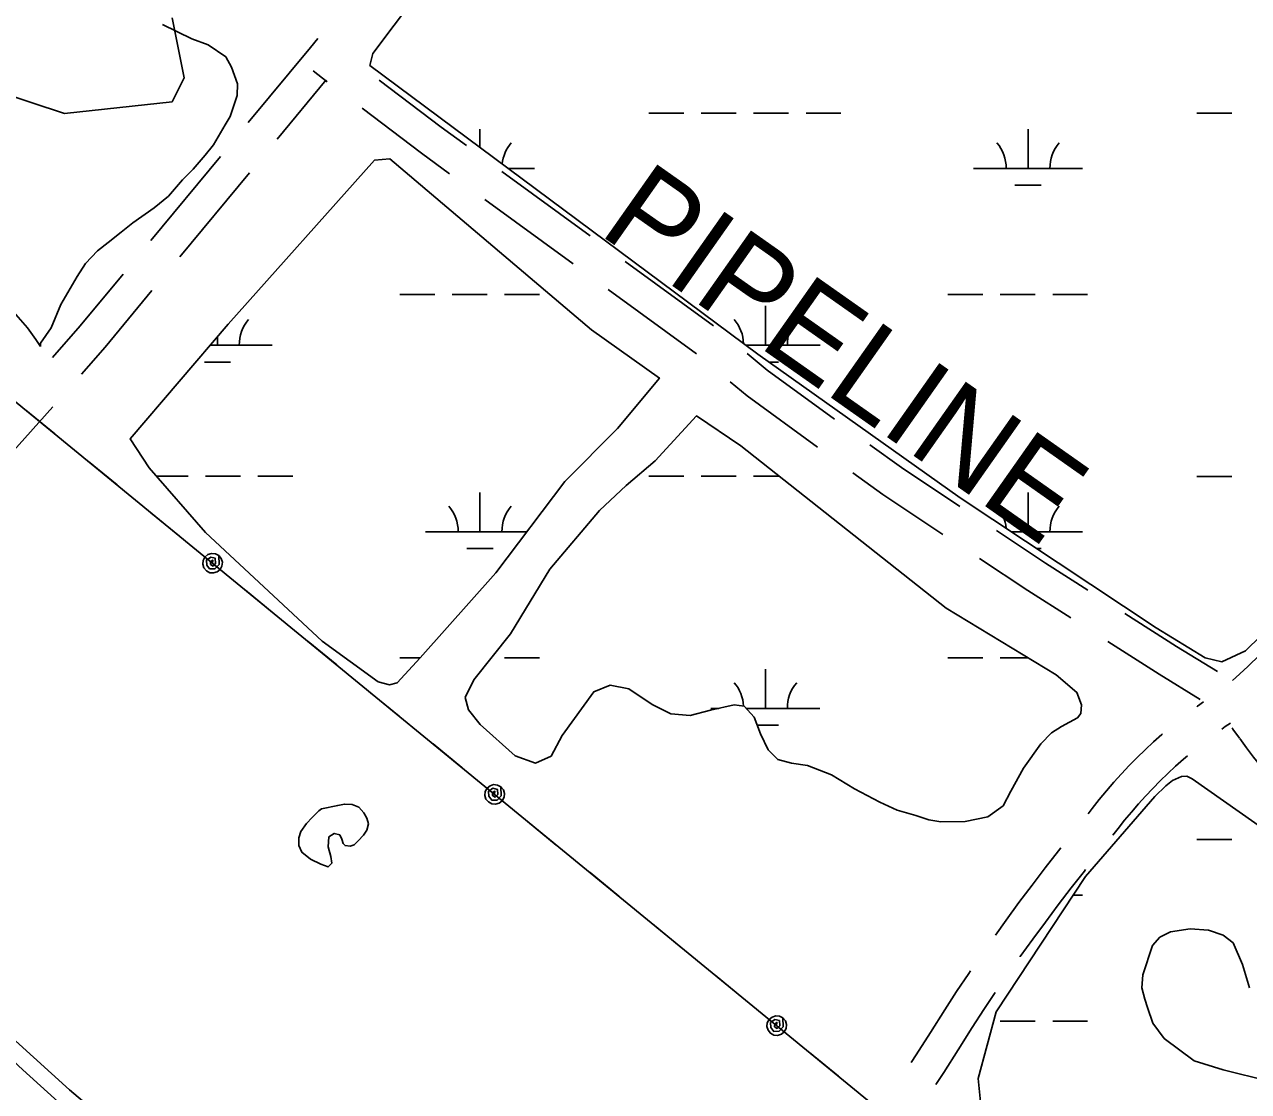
# Model space of a CAD drawing. Extents: x 3535183 to 3573198, y 534952 to 560562.
# Drawn here: x 3568705 to 3569826, y 556902 to 557879 of the extents above; entities that cross this region are included whole.
import ezdxf

# ---------------------------------------------------------------- set-up
doc = ezdxf.new("R2010")
doc.units = 0
for name, color, linetype in [('V-ROAD-CNTR', 7, 'Continuous'), ('V-SITE-VEGE', 7, 'Continuous'), ('V-TOPO-SHOR', 7, 'Continuous'), ('V-UTIL-IDEN', 7, 'Continuous'), ('V-UTIL-LINE', 7, 'Continuous'), ('V-WETL-SWMP', 7, 'Continuous')]:
    doc.layers.add(name, color=color, linetype=linetype)

msp = doc.modelspace()

# ---------------------------------------------------------------- linework, layer by layer
at = {"layer": 'V-ROAD-CNTR'}
for p, q in [((3568982.6, 557826.7), (3568969.6, 557836.6)), ((3568820.9, 557681.4), (3568884.7, 557758.4)), ((3568847.5, 557666.4), (3568911.2, 557743.4)), ((3569223.2, 557685.7), (3569142.4, 557744.7)), ((3569207.6, 557660), (3569126.8, 557719)), ((3569336.3, 557603.2), (3569255.5, 557662.2)), ((3569320.6, 557577.5), (3569239.9, 557636.4)), ((3568664.4, 557454.6), (3568731.2, 557529))]:
    msp.add_line(p, q, dxfattribs=at)
for points in [[(3568910.2, 557789.3), (3568967.1, 557858.1), (3568973.9, 557866.3)], [(3568936.7, 557774.3), (3568981.6, 557828.5)], [(3569110.1, 557768.3), (3569086.8, 557785.3), (3569030.1, 557828.3)], [(3569094.5, 557742.5), (3569068.9, 557761.2), (3569014.5, 557802.5)], [(3568731, 557574.2), (3568756.3, 557603.2), (3568795.5, 557650.6)], [(3568757.6, 557559.1), (3568779.1, 557583.7), (3568822, 557635.6)], [(3569447.1, 557517.9), (3569385.4, 557562.7), (3569367.2, 557577.9)], [(3569431.5, 557492.1), (3569367, 557539), (3569351.4, 557552)], [(3569562, 557437.9), (3569508.3, 557473.5), (3569479.5, 557494.3)], [(3569546.4, 557412.2), (3569491.2, 557448.8), (3569463.9, 557468.6)], [(3569679.2, 557361.3), (3569640.4, 557386), (3569595.4, 557415.8)], [(3569663.6, 557335.7), (3569624.1, 557360.9), (3569579.8, 557390.2)], [(3569797.7, 557286.8), (3569760.4, 557309.7), (3569712.9, 557339.8)], [(3569811.7, 557278.5), (3569814.5, 557281.1), (3569825.7, 557291.4), (3569836.7, 557301.9), (3569847.6, 557312.6), (3569854.4, 557319.5)], [(3569782.1, 557261.2), (3569744.5, 557284.2), (3569697.4, 557314.2)], [(3569778.8, 557254.4), (3569779.4, 557254.9), (3569784.9, 557258.8)], [(3569801.8, 557234), (3569805, 557236.3), (3569809.7, 557239.5)], [(3569679.4, 557156.5), (3569683.1, 557161.3), (3569689.5, 557169.4), (3569696.1, 557177.4), (3569702.9, 557185.3), (3569709.8, 557192.9), (3569716.9, 557200.5), (3569724.2, 557207.9), (3569731.7, 557215.1), (3569739.3, 557222.2), (3569747, 557229.1), (3569747.5, 557229.5)], [(3569818, 557225.5), (3569812, 557234), (3569811.3, 557235.2)], [(3569875.4, 557158.2), (3569872.8, 557160.7), (3569865.4, 557168.3), (3569858.1, 557176), (3569851, 557183.9), (3569844.1, 557191.9), (3569837.4, 557200.1), (3569830.8, 557208.4), (3569824.3, 557216.8), (3569818.2, 557225.2)], [(3569702.1, 557136.7), (3569706.8, 557142.9), (3569712.8, 557150.5), (3569719, 557158), (3569725.4, 557165.4), (3569731.9, 557172.6), (3569738.5, 557179.7), (3569745.4, 557186.6), (3569752.3, 557193.4), (3569759.5, 557200), (3569766.7, 557206.4), (3569770.3, 557209.5)], [(3569594.4, 557045.3), (3569604.3, 557059.1), (3569616, 557075.1), (3569628, 557091.1), (3569640.1, 557106.9), (3569652.3, 557122.6), (3569654.4, 557125.3)], [(3569617.1, 557025.4), (3569617.2, 557025.6), (3569628.6, 557041.5), (3569640.2, 557057.3), (3569651.9, 557073), (3569663.8, 557088.6), (3569675.9, 557104), (3569677, 557105.5)], [(3569517.2, 556928.6), (3569522, 556935.8), (3569535, 556956.2), (3569548, 556976.9), (3569558.9, 556993.6), (3569570, 557010.2), (3569571.6, 557012.5)], [(3569540, 556908.6), (3569547.2, 556919.5), (3569560.4, 556940.2), (3569573.2, 556960.7), (3569583.9, 556977.1), (3569594.3, 556992.6)]]:
    msp.add_lwpolyline(points, dxfattribs=at)
at = {"layer": 'V-SITE-VEGE'}
for p, q in [((3568831.7, 557879.2), (3568858.5, 557866.1)), ((3568858.5, 557866.1), (3568873.6, 557860.6)), ((3568873.6, 557860.6), (3568889.6, 557849.7)), ((3568889.6, 557849.7), (3568894.9, 557840)), ((3568894.9, 557840), (3568900.2, 557824.9)), ((3568900.2, 557824.9), (3568900.1, 557814.1)), ((3568900.1, 557814.1), (3568893.5, 557794.8)), ((3568889.1, 557787.3), (3568878.2, 557769.1)), ((3568893.5, 557794.8), (3568889.1, 557787.3)), ((3568878.2, 557769.1), (3568870.6, 557759.5)), ((3568870.6, 557759.5), (3568859.8, 557746.7)), ((3568859.8, 557746.7), (3568850, 557737)), ((3568850, 557737), (3568837, 557722.1)), ((3568837, 557722.1), (3568824, 557711.4)), ((3568824, 557711.4), (3568804.6, 557697.6)), ((3568804.6, 557697.6), (3568793.7, 557689.1)), ((3568793.7, 557689.1), (3568781.8, 557679.5)), ((3568781.8, 557679.5), (3568772.1, 557672)), ((3568772.1, 557672), (3568761.2, 557660.3)), ((3568761.2, 557660.3), (3568753.6, 557648.5)), ((3568753.6, 557648.5), (3568738.4, 557622.8)), ((3568708.1, 557601.5), (3568691, 557621)), ((3568738.4, 557622.8), (3568729.6, 557601.3)), ((3568715.5, 557590.7), (3568708.1, 557601.5)), ((3568729.6, 557601.3), (3568719.8, 557587.4)), ((3568719.8, 557584.2), (3568715.5, 557590.7)), ((3568719.8, 557587.4), (3568719.8, 557584.2))]:
    msp.add_line(p, q, dxfattribs=at)
at = {"layer": 'V-TOPO-SHOR'}
for points in [[(3569190.8, 556522.6), (3569178.4, 556525.5), (3568914.1, 556740.6), (3568806.8, 556828.6), (3568703.6, 556922), (3568676.1, 556947.2), (3568672, 556951.3), (3568669.3, 556958.3), (3568665.2, 556974.9), (3568665.3, 556991.5), (3568661.2, 556999.9), (3568653, 557004.1), (3568647.4, 557002.7), (3568626.5, 556987.7), (3568619.6, 556986.3), (3568614.1, 556987.7), (3568453.1, 557121.8), (3568454.5, 557128.7)], [(3569190.8, 556522.6), (3569184, 556536.5), (3568897.8, 556775.3), (3568746.4, 556903.7), (3568696.9, 556948.4), (3568684.5, 556962.3), (3568677.8, 556992.8), (3568675.1, 557008.1), (3568668.3, 557013.7), (3568658.6, 557012.4), (3568636.4, 557005.6), (3568625.3, 557002.9), (3568607.3, 557009.9), (3568464.2, 557128.6), (3568454.5, 557128.7)]]:
    msp.add_lwpolyline(points, dxfattribs=at)
at = {"layer": 'V-UTIL-LINE'}
for points in [[(3567213.8, 558749.3), (3570902.8, 555726)], [(3568706.6, 557525.9), (3568732.9, 557504.4)], [(3568763.8, 557479), (3568790.1, 557457.5)], [(3568821, 557432.1), (3568847.3, 557410.6)], [(3568877.5, 557385.8), (3568877.7, 557388.7), (3568875.7, 557387.5), (3568875.6, 557384.8), (3568878, 557383.2), (3568880.3, 557385.7), (3568880, 557390.4), (3568875.8, 557391.5), (3568871.9, 557388.7), (3568872.1, 557384.1), (3568874.8, 557380.6), (3568879.7, 557380.6), (3568883.4, 557384.6), (3568883.2, 557392.8), (3568880.1, 557394.4), (3568876.6, 557394.8), (3568873.2, 557393.8), (3568870.5, 557391.5), (3568868.9, 557388.4), (3568868.5, 557384.9), (3568869.6, 557381.6), (3568871.8, 557378.9), (3568874.9, 557377.2), (3568878.4, 557376.9), (3568881.7, 557377.9), (3568884.5, 557380.1), (3568886.1, 557383.2), (3568886.5, 557386.7), (3568885.4, 557390.1), (3568883.2, 557392.8)], [(3568907.7, 557361.1), (3568934, 557339.6)], [(3568964.9, 557314.2), (3568991.2, 557292.7)], [(3569022.1, 557267.3), (3569048.4, 557245.7)], [(3569079.4, 557220.4), (3569105.7, 557198.8)], [(3569135.8, 557174.1), (3569136.1, 557177), (3569134, 557175.8), (3569133.9, 557173.1), (3569136.3, 557171.5), (3569138.6, 557174), (3569138.3, 557178.7), (3569134.1, 557179.8), (3569130.2, 557176.9), (3569130.4, 557172.4), (3569133.2, 557168.9), (3569138, 557168.9), (3569141.7, 557172.9), (3569141.5, 557181.1), (3569138.4, 557182.7), (3569134.9, 557183.1), (3569131.6, 557182), (3569128.9, 557179.8), (3569127.2, 557176.7), (3569126.9, 557173.2), (3569127.9, 557169.9), (3569130.1, 557167.2), (3569133.2, 557165.5), (3569136.7, 557165.2), (3569140.1, 557166.2), (3569142.8, 557168.4), (3569144.4, 557171.5), (3569144.8, 557175), (3569143.8, 557178.4), (3569141.5, 557181.1)], [(3569166, 557149.4), (3569192.3, 557127.8)], [(3569223.2, 557102.5), (3569249.5, 557080.9)], [(3569280.5, 557055.6), (3569306.8, 557034)], [(3569337.7, 557008.7), (3569364, 556987.1)], [(3569394.1, 556962.4), (3569394.4, 556965.3), (3569392.4, 556964.1), (3569392.2, 556961.4), (3569394.7, 556959.8), (3569397, 556962.3), (3569396.6, 556967), (3569392.5, 556968), (3569388.5, 556965.2), (3569388.7, 556960.7), (3569391.5, 556957.1), (3569396.3, 556957.2), (3569400, 556961.2), (3569399.9, 556969.4), (3569396.8, 556971), (3569393.3, 556971.4), (3569389.9, 556970.3), (3569387.2, 556968.1), (3569385.5, 556965), (3569385.2, 556961.5), (3569386.2, 556958.2), (3569388.4, 556955.4), (3569391.5, 556953.8), (3569395, 556953.4), (3569398.4, 556954.5), (3569401.1, 556956.7), (3569402.8, 556959.8), (3569403.1, 556963.3), (3569402.1, 556966.7), (3569399.9, 556969.4)], [(3569424.3, 556937.7), (3569450.6, 556916.1)]]:
    msp.add_lwpolyline(points, dxfattribs=at)
at = {"layer": 'V-WETL-SWMP'}
for p, q in [((3569024.2, 557852.7), (3569477.2, 558454.6)), ((3568840.5, 557885.2), (3568851.5, 557830.4)), ((3569021.4, 557841.6), (3569024.2, 557852.7)), ((3569376.8, 557577.4), (3569021.4, 557841.6)), ((3568741.9, 557797.6), (3568643.3, 557830.4)), ((3568851.5, 557830.4), (3568840.5, 557808.5)), ((3568840.5, 557808.5), (3568741.9, 557797.6)), ((3569277, 557798.1), (3569309, 557798.1)), ((3569325, 557798.1), (3569357, 557798.1)), ((3569373, 557798.1), (3569405, 557798.1)), ((3569421, 557798.1), (3569453, 557798.1)), ((3569778.9, 557798.1), (3569810.9, 557798.1)), ((3569122.4, 557766.5), (3569122.4, 557783.4)), ((3569624.3, 557747.4), (3569624.3, 557783.4)), ((3569148.1, 557747.4), (3569172.4, 557747.4)), ((3569574.3, 557747.4), (3569674.3, 557747.4)), ((3569612.3, 557732), (3569636.3, 557732)), ((3569049, 557632), (3569081, 557632)), ((3569097, 557632), (3569129, 557632)), ((3569145, 557632), (3569177, 557632)), ((3569550.9, 557631.9), (3569582.9, 557631.9)), ((3569598.9, 557631.9), (3569630.9, 557631.9)), ((3569646.9, 557631.9), (3569678.9, 557631.9)), ((3569383.9, 557585.5), (3569383.9, 557621.5)), ((3568875.4, 557585.5), (3568932, 557585.5)), ((3568882, 557585.5), (3568882, 557593.2)), ((3569365.8, 557585.5), (3569433.9, 557585.5)), ((3569562.3, 557445.8), (3569376.8, 557577.4)), ((3568870, 557570.1), (3568894, 557570.1)), ((3569387, 557570.1), (3569395.9, 557570.1)), ((3568826.2, 557465.5), (3568855.1, 557465.5)), ((3568871.1, 557465.5), (3568903.1, 557465.5)), ((3568919.1, 557465.5), (3568951.1, 557465.5)), ((3569277, 557465.5), (3569309, 557465.5)), ((3569325, 557465.5), (3569357, 557465.5)), ((3569373, 557465.5), (3569396.5, 557465.5)), ((3569778.9, 557465.4), (3569810.9, 557465.4)), ((3569122.4, 557414.7), (3569122.4, 557450.7)), ((3569624.3, 557414.7), (3569624.3, 557450.7)), ((3569741.8, 557326.6), (3569562.3, 557445.8)), ((3569938.9, 557419.5), (3569823.4, 557305.6)), ((3569072.4, 557414.7), (3569165.2, 557414.7)), ((3569609.2, 557414.7), (3569674.3, 557414.7)), ((3569110.4, 557399.3), (3569134.4, 557399.3)), ((3569632.4, 557399.3), (3569636.3, 557399.3)), ((3569786.6, 557299.2), (3569741.8, 557326.6)), ((3569823.4, 557305.6), (3569801.8, 557295.6)), ((3569049, 557299.3), (3569067.6, 557299.3)), ((3569145, 557299.3), (3569177, 557299.3)), ((3569550.9, 557299.3), (3569582.9, 557299.3)), ((3569598.9, 557299.3), (3569624.3, 557299.3)), ((3569801.8, 557295.6), (3569786.6, 557299.2)), ((3569383.8, 557252.9), (3569383.8, 557288.9)), ((3569333.8, 557252.9), (3569341.1, 557252.9)), ((3569366.3, 557252.9), (3569433.8, 557252.9)), ((3569376.4, 557237.5), (3569395.8, 557237.5)), ((3569778.9, 557132.8), (3569810.9, 557132.8)), ((3569665.8, 557082), (3569674.3, 557082)), ((3569598.9, 556966.6), (3569630.9, 556966.6)), ((3569646.9, 556966.6), (3569678.9, 556966.6))]:
    msp.add_line(p, q, dxfattribs=at)
for points in [[(3568891.9, 557604.8), (3569025.9, 557754.8), (3569039.7, 557756.1), (3569224.6, 557599.6), (3569286.8, 557555.4), (3569248.3, 557509.1), (3569200, 557460.8), (3569136.8, 557377.2), (3569067.5, 557299.2), (3569046.5, 557276.4), (3569039.5, 557274.4), (3569029.1, 557277.2), (3568978, 557314.4), (3568871, 557413.9), (3568819.3, 557473.3), (3568802.1, 557499.9)], [(3569282.8, 557479.7), (3569320.7, 557520.7), (3569361.3, 557493.3), (3569549.4, 557344.8), (3569650.2, 557283.6), (3569669, 557267.5), (3569673.4, 557256.3), (3569672.6, 557248.3), (3569669.5, 557244.2), (3569655.1, 557236.3), (3569645.8, 557230.6), (3569636.2, 557220.5), (3569620.3, 557198.1), (3569608.5, 557177.1), (3569601.5, 557163.7), (3569587.5, 557153.6), (3569566.6, 557149.2), (3569544.4, 557149.1), (3569533.5, 557150.8), (3569521.5, 557154.8), (3569504.4, 557159.6), (3569488.7, 557167.1), (3569465.4, 557179.3), (3569444.4, 557192), (3569422.5, 557200.7), (3569407.7, 557202.9), (3569395.2, 557206.2), (3569386.2, 557214.9), (3569379.4, 557229.7), (3569373.5, 557244.8), (3569364.5, 557254.9), (3569355.1, 557256.1), (3569333.5, 557251.2), (3569314.9, 557246.4), (3569297.3, 557247.9), (3569280, 557256.6), (3569258.6, 557270.7), (3569241.7, 557274.1), (3569226.6, 557268.2), (3569197.6, 557228.1), (3569187.5, 557209.2), (3569173.3, 557202.8), (3569154.6, 557209.4), (3569122.6, 557238.3), (3569111.8, 557251.6), (3569108.9, 557263), (3569116.7, 557279.2), (3569150.3, 557321.3), (3569186.4, 557380.3), (3569231.8, 557434.2), (3569256.2, 557456.9)], [(3568977.4, 557161), (3568992.1, 557164.1), (3568998.3, 557165.3), (3569005.2, 557165), (3569011.6, 557162.5), (3569016.1, 557157.4), (3569018.8, 557152.4), (3569020.2, 557147.1), (3569018.8, 557141.4), (3569015.8, 557136.7), (3569010.8, 557131.7), (3569007.3, 557128.1), (3569003.6, 557126.7), (3568998.8, 557127.3), (3568997.1, 557129.3), (3568996, 557133.1), (3568994, 557137.1), (3568988.9, 557138.4), (3568984.1, 557135.2), (3568983.5, 557126.1), (3568985.9, 557117.4), (3568986.7, 557111.3), (3568983.4, 557107.7), (3568976.7, 557110.4), (3568967.2, 557114.9), (3568959.3, 557121.2), (3568956.4, 557127.3), (3568956.4, 557134.3), (3568958.3, 557140.1), (3568963.4, 557147.6), (3568968.6, 557152.9), (3568974.8, 557159)]]:
    msp.add_lwpolyline(points, close=True, dxfattribs=at)
for points in [[(3569581.4, 556886.4), (3569578.6, 556914), (3569595.1, 556975), (3569677, 557099), (3569740.6, 557172.2), (3569750.4, 557181.9), (3569756.7, 557186.9), (3569764.8, 557190.6), (3569769.7, 557191), (3569774.5, 557188.5), (3569900.6, 557099.9)], [(3569827.1, 556996.9), (3569820.8, 557018.3), (3569812.3, 557038.1), (3569803.1, 557045.1), (3569789.7, 557049.8), (3569772.8, 557051.1), (3569754.7, 557048.4), (3569745, 557043.4), (3569738.2, 557035.8), (3569729.4, 557008.8), (3569728.6, 556997), (3569731.3, 556986.5), (3569733.6, 556979.1), (3569738.6, 556964.7), (3569748.9, 556950.7), (3569776.6, 556930.1), (3569803.1, 556921.8), (3569844.8, 556911.6)]]:
    msp.add_lwpolyline(points, dxfattribs=at)
for centre, start, end in [((3569177.7, 557747.9), 139.2282, 174.1113), ((3569569.1, 557747.9), 359.2282, 40.7718), ((3569679.6, 557747.9), 139.2282, 180.7718), ((3568937.2, 557586), 139.2282, 180.7718), ((3569328.6, 557586), 1.5855, 40.7718), ((3569439.1, 557586), 139.2282, 180.7718), ((3569067.2, 557415.2), 359.2282, 40.7718), ((3569177.7, 557415.2), 139.2282, 180.7718), ((3569569.1, 557415.2), 4.5414, 40.7718), ((3569679.6, 557415.2), 139.2282, 180.7718), ((3569328.6, 557253.4), 2.5917, 40.7718), ((3569439.1, 557253.4), 139.2282, 180.7718)]:
    msp.add_arc(centre, 35.2, start, end, dxfattribs=at)

# ---------------------------------------------------------------- texts
at = {"layer": 'V-UTIL-IDEN'}
msp.add_text('PIPELINE', height=83, rotation=324.8545, dxfattribs=at).set_placement((3569229.6, 557688.3))

doc.saveas('drawing.dxf')
